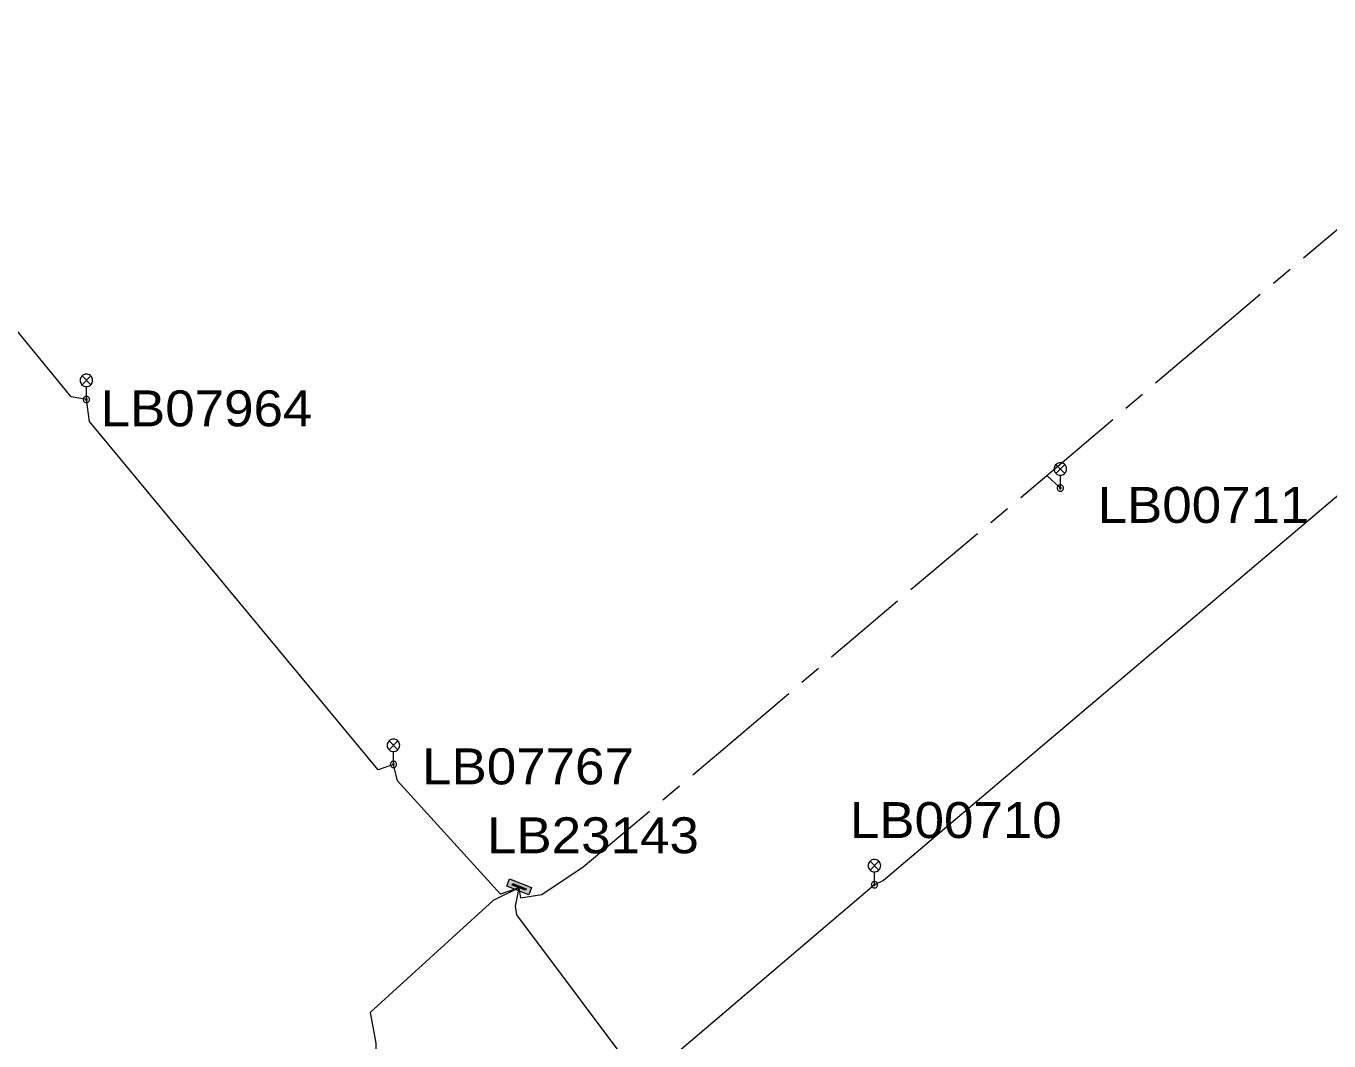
# Model space of a CAD drawing. Extents: x -688049 to -687261, y -973611 to -973038.
# Drawn here: x -687889.6 to -687811.1, y -973188.1 to -973127 of the extents above; entities that cross this region are included whole.
import ezdxf

# ---------------------------------------------------------------- set-up
doc = ezdxf.new("R2010")
doc.units = 0
doc.header["$LTSCALE"] = 0.87
doc.linetypes.add('LONG_DASH_SHORT_DASH', pattern=[9.9, 6, -1.2, 1.5, -1.2])
doc.layers.add('1', color=7, linetype='Continuous', lineweight=13)

msp = doc.modelspace()

# ---------------------------------------------------------------- hatches: boundary and pattern name
at = {"layer": '1'}
for points in [[(-687860.506, -973178.382), (-687859.179, -973178.899), (-687859.351, -973179.341), (-687860.678, -973178.825)], [(-687860.309, -973178.663), (-687859.513, -973178.973), (-687859.548, -973179.061), (-687860.344, -973178.751)]]:
    msp.add_hatch(color=256, dxfattribs=at).paths.add_polyline_path(points)

# ---------------------------------------------------------------- linework, layer by layer
for p, q in [((-687886.265, -973148.075), (-687885.735, -973148.605)), ((-687886.265, -973148.605), (-687885.735, -973148.075)), ((-687886, -973149.49), (-687886, -973148.715)), ((-687827.585, -973153.415), (-687827.055, -973153.945)), ((-687827.585, -973153.945), (-687827.055, -973153.415)), ((-687828.14, -973154.08), (-687827.32, -973154.83)), ((-687827.32, -973154.83), (-687827.32, -973154.055)), ((-687867.765, -973170.065), (-687867.235, -973170.595)), ((-687867.765, -973170.595), (-687867.235, -973170.065)), ((-687867.5, -973171.48), (-687867.5, -973170.705)), ((-687838.785, -973177.315), (-687838.255, -973177.845)), ((-687838.785, -973177.845), (-687838.255, -973177.315)), ((-687838.52, -973178.73), (-687838.52, -973177.955))]:
    msp.add_line(p, q, dxfattribs=at)
at = {"layer": '1', "linetype": 'LONG_DASH_SHORT_DASH'}
msp.add_line((-687828.14, -973154.08), (-687827.32, -973154.83), dxfattribs=at)
at = {"layer": '1'}
for points in [[(-687886, -973149.49), (-687886.922, -973149.337), (-687904.519, -973127.865), (-687904.58, -973126.99)], [(-687798.86, -973145.34), (-687837.965, -973178.484), (-687838.52, -973178.73)], [(-687867.5, -973171.48), (-687868.423, -973171.809), (-687885.81, -973150.812), (-687886, -973149.49)], [(-687859.94, -973178.91), (-687861.044, -973179.304), (-687867.256, -973172.466), (-687867.5, -973171.48)], [(-687838.519, -973178.74), (-687853.663, -973191.636), (-687856.536, -973194.083), (-687856.936, -973197.438), (-687883.901, -973217.385), (-687884.91, -973218.14)], [(-687859.94, -973178.91), (-687861.498, -973179.68), (-687868.913, -973186.437), (-687868.559, -973188.273), (-687868.6, -973190.95)], [(-687859.94, -973178.91), (-687860.167, -973180.029), (-687860.079, -973180.551), (-687852.358, -973190.872), (-687856.408, -973194.178), (-687855.19, -973213.973), (-687854.357, -973221.921), (-687856.62, -973223.05)]]:
    msp.add_lwpolyline(points, dxfattribs=at)
at = {"layer": '1', "linetype": 'LONG_DASH_SHORT_DASH'}
for points in [[(-687828.14, -973154.08), (-687819.26, -973146.52), (-687807.9, -973136.93), (-687800.37, -973130.76), (-687797.06, -973127.92)], [(-687859.94, -973178.91), (-687859.85, -973179.52), (-687858.57, -973179.33), (-687856.06, -973177.65), (-687847.66, -973170.59), (-687836.31, -973160.93), (-687828.14, -973154.08)]]:
    msp.add_lwpolyline(points, dxfattribs=at)
at = {"layer": '1'}
for points in [[(-687885.625, -973148.34), (-687885.631, -973148.275), (-687885.648, -973148.212), (-687885.675, -973148.153), (-687885.713, -973148.099), (-687885.759, -973148.053), (-687885.812, -973148.015), (-687885.872, -973147.988), (-687885.935, -973147.971), (-687886, -973147.965), (-687886.065, -973147.971), (-687886.128, -973147.988), (-687886.188, -973148.015), (-687886.241, -973148.053), (-687886.287, -973148.099), (-687886.325, -973148.153), (-687886.352, -973148.212), (-687886.369, -973148.275), (-687886.375, -973148.34), (-687886.369, -973148.405), (-687886.352, -973148.468), (-687886.325, -973148.528), (-687886.287, -973148.581), (-687886.241, -973148.627), (-687886.188, -973148.665), (-687886.128, -973148.692), (-687886.065, -973148.709), (-687886, -973148.715), (-687885.935, -973148.709), (-687885.872, -973148.692), (-687885.812, -973148.665), (-687885.759, -973148.627), (-687885.713, -973148.581), (-687885.675, -973148.528), (-687885.648, -973148.468), (-687885.631, -973148.405)], [(-687885.81, -973149.49), (-687885.813, -973149.457), (-687885.821, -973149.425), (-687885.835, -973149.395), (-687885.854, -973149.368), (-687885.878, -973149.344), (-687885.905, -973149.325), (-687885.935, -973149.311), (-687885.967, -973149.303), (-687886, -973149.3), (-687886.033, -973149.303), (-687886.065, -973149.311), (-687886.095, -973149.325), (-687886.122, -973149.344), (-687886.146, -973149.368), (-687886.165, -973149.395), (-687886.179, -973149.425), (-687886.187, -973149.457), (-687886.19, -973149.49), (-687886.187, -973149.523), (-687886.179, -973149.555), (-687886.165, -973149.585), (-687886.146, -973149.612), (-687886.122, -973149.636), (-687886.095, -973149.655), (-687886.065, -973149.669), (-687886.033, -973149.677), (-687886, -973149.68), (-687885.967, -973149.677), (-687885.935, -973149.669), (-687885.905, -973149.655), (-687885.878, -973149.636), (-687885.854, -973149.612), (-687885.835, -973149.585), (-687885.821, -973149.555), (-687885.813, -973149.523)], [(-687885.95, -973149.49), (-687885.951, -973149.481), (-687885.953, -973149.473), (-687885.957, -973149.465), (-687885.962, -973149.458), (-687885.968, -973149.452), (-687885.975, -973149.447), (-687885.983, -973149.443), (-687885.991, -973149.441), (-687886, -973149.44), (-687886.009, -973149.441), (-687886.017, -973149.443), (-687886.025, -973149.447), (-687886.032, -973149.452), (-687886.038, -973149.458), (-687886.043, -973149.465), (-687886.047, -973149.473), (-687886.049, -973149.481), (-687886.05, -973149.49), (-687886.049, -973149.499), (-687886.047, -973149.507), (-687886.043, -973149.515), (-687886.038, -973149.522), (-687886.032, -973149.528), (-687886.025, -973149.533), (-687886.017, -973149.537), (-687886.009, -973149.539), (-687886, -973149.54), (-687885.991, -973149.539), (-687885.983, -973149.537), (-687885.975, -973149.533), (-687885.968, -973149.528), (-687885.962, -973149.522), (-687885.957, -973149.515), (-687885.953, -973149.507), (-687885.951, -973149.499)], [(-687826.945, -973153.68), (-687826.951, -973153.615), (-687826.968, -973153.552), (-687826.995, -973153.492), (-687827.033, -973153.439), (-687827.079, -973153.393), (-687827.133, -973153.355), (-687827.192, -973153.328), (-687827.255, -973153.311), (-687827.32, -973153.305), (-687827.385, -973153.311), (-687827.448, -973153.328), (-687827.508, -973153.355), (-687827.561, -973153.393), (-687827.607, -973153.439), (-687827.645, -973153.492), (-687827.672, -973153.552), (-687827.689, -973153.615), (-687827.695, -973153.68), (-687827.689, -973153.745), (-687827.672, -973153.808), (-687827.645, -973153.867), (-687827.607, -973153.921), (-687827.561, -973153.967), (-687827.508, -973154.005), (-687827.448, -973154.032), (-687827.385, -973154.049), (-687827.32, -973154.055), (-687827.255, -973154.049), (-687827.192, -973154.032), (-687827.133, -973154.005), (-687827.079, -973153.967), (-687827.033, -973153.921), (-687826.995, -973153.867), (-687826.968, -973153.808), (-687826.951, -973153.745)], [(-687827.13, -973154.83), (-687827.133, -973154.797), (-687827.141, -973154.765), (-687827.155, -973154.735), (-687827.174, -973154.708), (-687827.198, -973154.684), (-687827.225, -973154.665), (-687827.255, -973154.651), (-687827.287, -973154.643), (-687827.32, -973154.64), (-687827.353, -973154.643), (-687827.385, -973154.651), (-687827.415, -973154.665), (-687827.442, -973154.684), (-687827.466, -973154.708), (-687827.485, -973154.735), (-687827.499, -973154.765), (-687827.507, -973154.797), (-687827.51, -973154.83), (-687827.507, -973154.863), (-687827.499, -973154.895), (-687827.485, -973154.925), (-687827.466, -973154.952), (-687827.442, -973154.976), (-687827.415, -973154.995), (-687827.385, -973155.009), (-687827.353, -973155.017), (-687827.32, -973155.02), (-687827.287, -973155.017), (-687827.255, -973155.009), (-687827.225, -973154.995), (-687827.198, -973154.976), (-687827.174, -973154.952), (-687827.155, -973154.925), (-687827.141, -973154.895), (-687827.133, -973154.863)], [(-687827.27, -973154.83), (-687827.271, -973154.821), (-687827.273, -973154.813), (-687827.277, -973154.805), (-687827.282, -973154.798), (-687827.288, -973154.792), (-687827.295, -973154.787), (-687827.303, -973154.783), (-687827.311, -973154.781), (-687827.32, -973154.78), (-687827.329, -973154.781), (-687827.337, -973154.783), (-687827.345, -973154.787), (-687827.352, -973154.792), (-687827.358, -973154.798), (-687827.363, -973154.805), (-687827.367, -973154.813), (-687827.369, -973154.821), (-687827.37, -973154.83), (-687827.369, -973154.839), (-687827.367, -973154.847), (-687827.363, -973154.855), (-687827.358, -973154.862), (-687827.352, -973154.868), (-687827.345, -973154.873), (-687827.337, -973154.877), (-687827.329, -973154.879), (-687827.32, -973154.88), (-687827.311, -973154.879), (-687827.303, -973154.877), (-687827.295, -973154.873), (-687827.288, -973154.868), (-687827.282, -973154.862), (-687827.277, -973154.855), (-687827.273, -973154.847), (-687827.271, -973154.839)], [(-687867.125, -973170.33), (-687867.131, -973170.265), (-687867.148, -973170.202), (-687867.175, -973170.143), (-687867.213, -973170.089), (-687867.259, -973170.043), (-687867.312, -973170.005), (-687867.372, -973169.978), (-687867.435, -973169.961), (-687867.5, -973169.955), (-687867.565, -973169.961), (-687867.628, -973169.978), (-687867.688, -973170.005), (-687867.741, -973170.043), (-687867.787, -973170.089), (-687867.825, -973170.143), (-687867.852, -973170.202), (-687867.869, -973170.265), (-687867.875, -973170.33), (-687867.869, -973170.395), (-687867.852, -973170.458), (-687867.825, -973170.518), (-687867.787, -973170.571), (-687867.741, -973170.617), (-687867.688, -973170.655), (-687867.628, -973170.682), (-687867.565, -973170.699), (-687867.5, -973170.705), (-687867.435, -973170.699), (-687867.372, -973170.682), (-687867.312, -973170.655), (-687867.259, -973170.617), (-687867.213, -973170.571), (-687867.175, -973170.518), (-687867.148, -973170.458), (-687867.131, -973170.395)], [(-687867.31, -973171.48), (-687867.313, -973171.447), (-687867.321, -973171.415), (-687867.335, -973171.385), (-687867.354, -973171.358), (-687867.378, -973171.334), (-687867.405, -973171.315), (-687867.435, -973171.301), (-687867.467, -973171.293), (-687867.5, -973171.29), (-687867.533, -973171.293), (-687867.565, -973171.301), (-687867.595, -973171.315), (-687867.622, -973171.334), (-687867.646, -973171.358), (-687867.665, -973171.385), (-687867.679, -973171.415), (-687867.687, -973171.447), (-687867.69, -973171.48), (-687867.687, -973171.513), (-687867.679, -973171.545), (-687867.665, -973171.575), (-687867.646, -973171.602), (-687867.622, -973171.626), (-687867.595, -973171.645), (-687867.565, -973171.659), (-687867.533, -973171.667), (-687867.5, -973171.67), (-687867.467, -973171.667), (-687867.435, -973171.659), (-687867.405, -973171.645), (-687867.378, -973171.626), (-687867.354, -973171.602), (-687867.335, -973171.575), (-687867.321, -973171.545), (-687867.313, -973171.513)], [(-687867.45, -973171.48), (-687867.451, -973171.471), (-687867.453, -973171.463), (-687867.457, -973171.455), (-687867.462, -973171.448), (-687867.468, -973171.442), (-687867.475, -973171.437), (-687867.483, -973171.433), (-687867.491, -973171.431), (-687867.5, -973171.43), (-687867.509, -973171.431), (-687867.517, -973171.433), (-687867.525, -973171.437), (-687867.532, -973171.442), (-687867.538, -973171.448), (-687867.543, -973171.455), (-687867.547, -973171.463), (-687867.549, -973171.471), (-687867.55, -973171.48), (-687867.549, -973171.489), (-687867.547, -973171.497), (-687867.543, -973171.505), (-687867.538, -973171.512), (-687867.532, -973171.518), (-687867.525, -973171.523), (-687867.517, -973171.527), (-687867.509, -973171.529), (-687867.5, -973171.53), (-687867.491, -973171.529), (-687867.483, -973171.527), (-687867.475, -973171.523), (-687867.468, -973171.518), (-687867.462, -973171.512), (-687867.457, -973171.505), (-687867.453, -973171.497), (-687867.451, -973171.489)], [(-687838.145, -973177.58), (-687838.151, -973177.515), (-687838.168, -973177.452), (-687838.195, -973177.393), (-687838.233, -973177.339), (-687838.279, -973177.293), (-687838.332, -973177.255), (-687838.392, -973177.228), (-687838.455, -973177.211), (-687838.52, -973177.205), (-687838.585, -973177.211), (-687838.648, -973177.228), (-687838.708, -973177.255), (-687838.761, -973177.293), (-687838.807, -973177.339), (-687838.845, -973177.393), (-687838.872, -973177.452), (-687838.889, -973177.515), (-687838.895, -973177.58), (-687838.889, -973177.645), (-687838.872, -973177.708), (-687838.845, -973177.768), (-687838.807, -973177.821), (-687838.761, -973177.867), (-687838.708, -973177.905), (-687838.648, -973177.932), (-687838.585, -973177.949), (-687838.52, -973177.955), (-687838.455, -973177.949), (-687838.392, -973177.932), (-687838.332, -973177.905), (-687838.279, -973177.867), (-687838.233, -973177.821), (-687838.195, -973177.768), (-687838.168, -973177.708), (-687838.151, -973177.645)], [(-687860.506, -973178.382), (-687859.179, -973178.899), (-687859.351, -973179.341), (-687860.678, -973178.825)], [(-687860.506, -973178.382), (-687859.179, -973178.899), (-687859.351, -973179.341), (-687860.678, -973178.825)], [(-687838.33, -973178.73), (-687838.333, -973178.697), (-687838.341, -973178.665), (-687838.355, -973178.635), (-687838.374, -973178.608), (-687838.398, -973178.584), (-687838.425, -973178.565), (-687838.455, -973178.551), (-687838.487, -973178.543), (-687838.52, -973178.54), (-687838.553, -973178.543), (-687838.585, -973178.551), (-687838.615, -973178.565), (-687838.642, -973178.584), (-687838.666, -973178.608), (-687838.685, -973178.635), (-687838.699, -973178.665), (-687838.707, -973178.697), (-687838.71, -973178.73), (-687838.707, -973178.763), (-687838.699, -973178.795), (-687838.685, -973178.825), (-687838.666, -973178.852), (-687838.642, -973178.876), (-687838.615, -973178.895), (-687838.585, -973178.909), (-687838.553, -973178.917), (-687838.52, -973178.92), (-687838.487, -973178.917), (-687838.455, -973178.909), (-687838.425, -973178.895), (-687838.398, -973178.876), (-687838.374, -973178.852), (-687838.355, -973178.825), (-687838.341, -973178.795), (-687838.333, -973178.763)], [(-687860.309, -973178.663), (-687859.513, -973178.973), (-687859.548, -973179.061), (-687860.344, -973178.751)], [(-687838.47, -973178.73), (-687838.471, -973178.721), (-687838.473, -973178.713), (-687838.477, -973178.705), (-687838.482, -973178.698), (-687838.488, -973178.692), (-687838.495, -973178.687), (-687838.503, -973178.683), (-687838.511, -973178.681), (-687838.52, -973178.68), (-687838.529, -973178.681), (-687838.537, -973178.683), (-687838.545, -973178.687), (-687838.552, -973178.692), (-687838.558, -973178.698), (-687838.563, -973178.705), (-687838.567, -973178.713), (-687838.569, -973178.721), (-687838.57, -973178.73), (-687838.569, -973178.739), (-687838.567, -973178.747), (-687838.563, -973178.755), (-687838.558, -973178.762), (-687838.552, -973178.768), (-687838.545, -973178.773), (-687838.537, -973178.777), (-687838.529, -973178.779), (-687838.52, -973178.78), (-687838.511, -973178.779), (-687838.503, -973178.777), (-687838.495, -973178.773), (-687838.488, -973178.768), (-687838.482, -973178.762), (-687838.477, -973178.755), (-687838.473, -973178.747), (-687838.471, -973178.739)]]:
    msp.add_lwpolyline(points, close=True, dxfattribs=at)

# ---------------------------------------------------------------- texts
at = {"layer": '1', "width": 1.1}
for s, height, p in [('LB07964', 2.167, (-687885.148, -973151.111)), ('LB00711', 2.167, (-687825.076, -973156.928)), ('LB07767', 2.167, (-687865.775, -973172.684)), ('LB00710', 2.167, (-687840.001, -973175.92)), ('LB23143', 2.168, (-687861.866, -973176.837))]:
    msp.add_text(s, height=height, dxfattribs=at).set_placement(p)

doc.saveas('drawing.dxf')
